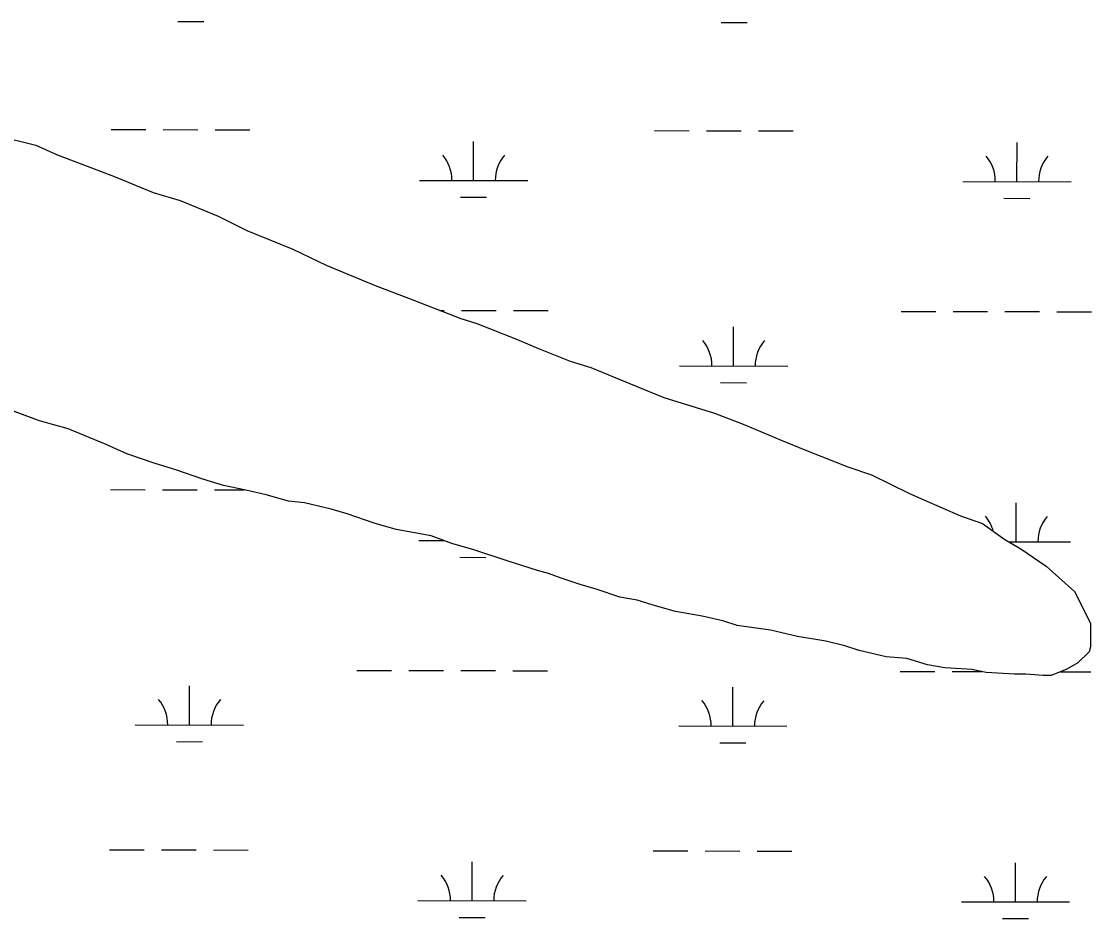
# Model space of a CAD drawing. Extents: x 3187622 to 3225504, y 800805 to 826213.
# Drawn here: x 3211691 to 3212680, y 817012 to 817841 of the extents above; entities that cross this region are included whole.
import ezdxf

# ---------------------------------------------------------------- set-up
doc = ezdxf.new("R2010")
doc.units = 0
doc.layers.add('V-SITE-VEGE', color=7, linetype='Continuous')
doc.layers.add('V-WETL-SWMP', color=7, linetype='Continuous')

msp = doc.modelspace()

# ---------------------------------------------------------------- linework, layer by layer
at = {"layer": 'V-SITE-VEGE'}
for p, q in [((3211669.474, 817734.872), (3211704.62, 817726.1580000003)), ((3211704.62, 817726.1580000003), (3211723.662, 817717.4130000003)), ((3211723.662, 817717.4130000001), (3211754.419, 817705.764)), ((3211754.419, 817705.764), (3211777.8540000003, 817697.027)), ((3211777.8540000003, 817697.027), (3211813.008, 817682.46)), ((3211813.008, 817682.46), (3211837.906, 817675.187)), ((3211837.906, 817675.187), (3211873.06, 817660.622)), ((3211873.06, 817660.622), (3211899.43, 817647.501)), ((3211899.43, 817647.5010000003), (3211941.907, 817630.019)), ((3211941.907, 817630.019), (3211972.67, 817615.443)), ((3211972.67, 817615.443), (3212018.079, 817596.503)), ((3212018.079, 817596.503), (3212048.838, 817584.854)), ((3212048.838, 817584.854), (3212097.1720000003, 817565.921)), ((3212097.1720000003, 817565.921), (3212111.818, 817561.5580000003)), ((3212111.818, 817561.5580000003), (3212148.436, 817546.9930000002)), ((3212148.436, 817546.9930000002), (3212168.943, 817538.2540000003)), ((3212168.943, 817538.2540000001), (3212198.237, 817526.599)), ((3212198.237, 817526.599), (3212217.273, 817520.7830000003)), ((3212217.273, 817520.7830000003), (3212252.429, 817506.213)), ((3212252.429, 817506.213), (3212284.6550000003, 817493.1060000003)), ((3212284.6550000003, 817493.106), (3212331.519, 817478.559)), ((3211708.038, 817471.4970000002), (3211668.4930000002, 817486.0590000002)), ((3211734.398, 817464.231), (3211708.038, 817471.4970000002)), ((3212331.519, 817478.5590000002), (3212357.883, 817468.3640000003)), ((3211769.552, 817449.664), (3211734.398, 817464.231)), ((3212357.883, 817468.3640000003), (3212393.039, 817453.797)), ((3212393.039, 817453.797), (3212417.938, 817443.6)), ((3211788.594, 817440.9170000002), (3211769.552, 817449.664)), ((3212417.938, 817443.6), (3212454.555, 817429.034)), ((3211814.9560000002, 817432.188), (3211788.594, 817440.917)), ((3211833.994, 817426.3700000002), (3211814.9560000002, 817432.188)), ((3211858.894, 817417.637), (3211833.994, 817426.37)), ((3212454.555, 817429.034), (3212476.523, 817421.758)), ((3212476.523, 817421.758), (3212511.684, 817404.264)), ((3211877.932, 817411.819), (3211858.894, 817417.6370000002)), ((3211898.43, 817407.4690000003), (3211877.932, 817411.819)), ((3211917.465, 817403.1150000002), (3211898.43, 817407.4690000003)), ((3211937.967, 817397.2980000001), (3211917.465, 817403.1150000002)), ((3212511.684, 817404.2640000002), (3212524.867, 817398.433)), ((3211952.6040000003, 817395.8650000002), (3211937.967, 817397.2980000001)), ((3211977.498, 817390.059), (3211952.6040000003, 817395.8650000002)), ((3212524.867, 817398.433), (3212558.558, 817383.8640000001)), ((3211992.143, 817385.694), (3211977.498, 817390.059)), ((3212017.04, 817376.9620000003), (3211992.143, 817385.694)), ((3212558.558, 817383.8640000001), (3212579.063, 817376.585)), ((3212037.543, 817371.148), (3212017.04, 817376.9620000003)), ((3212579.063, 817376.585), (3212599.582, 817361.9890000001)), ((3212069.754, 817365.3560000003), (3212037.543, 817371.148)), ((3212088.792, 817358.0730000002), (3212069.754, 817365.3560000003)), ((3212599.582, 817361.9890000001), (3212614.233, 817353.236)), ((3212109.293, 817352.259), (3212088.792, 817358.0730000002)), ((3212140.049, 817342.072), (3212109.293, 817352.259)), ((3212614.233, 817353.236), (3212637.683, 817337.1810000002)), ((3212167.876, 817333.346), (3212140.049, 817342.072)), ((3212178.126, 817330.437), (3212167.876, 817333.346)), ((3212637.683, 817337.1810000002), (3212649.412, 817326.96)), ((3212189.842, 817326.069), (3212178.126, 817330.437)), ((3212207.418, 817320.2510000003), (3212189.842, 817326.069)), ((3212649.412, 817326.96), (3212664.073, 817313.816)), ((3212222.062, 817315.886), (3212207.418, 817320.251)), ((3212244.0300000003, 817308.612), (3212222.062, 817315.886)), ((3212664.073, 817313.816), (3212678.7660000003, 817284.5700000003)), ((3212260.136, 817305.7160000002), (3212244.0300000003, 817308.6120000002)), ((3212274.779, 817301.3540000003), (3212260.136, 817305.7160000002)), ((3212295.282, 817295.537), (3212274.779, 817301.3540000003)), ((3212320.171, 817291.196), (3212295.282, 817295.537)), ((3212339.205, 817286.8420000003), (3212320.171, 817291.196)), ((3212352.386, 817282.4750000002), (3212339.205, 817286.8420000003)), ((3212678.7660000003, 817284.5700000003), (3212678.806, 817262.6180000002)), ((3212383.131, 817278.1460000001), (3212352.386, 817282.475)), ((3212408.022, 817272.34), (3212383.131, 817278.1460000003)), ((3212434.376, 817268.0000000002), (3212408.022, 817272.34)), ((3212451.947, 817263.6420000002), (3212434.376, 817268.0000000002)), ((3212465.128, 817259.278), (3212451.947, 817263.642)), ((3212490.022, 817253.471), (3212465.128, 817259.278)), ((3212509.052, 817252.044), (3212490.022, 817253.4709999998)), ((3212677.352, 817258.225), (3212667.127, 817247.9580000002)), ((3212678.806, 817262.6180000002), (3212677.352, 817258.225)), ((3212528.088, 817246.226), (3212509.052, 817252.0440000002)), ((3212544.194, 817243.3300000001), (3212528.088, 817246.226)), ((3212569.079, 817241.915), (3212544.194, 817243.3300000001)), ((3212667.127, 817247.9580000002), (3212656.893, 817242.085)), ((3212582.256, 817239.013), (3212569.079, 817241.915)), ((3212608.603, 817237.5990000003), (3212582.256, 817239.013)), ((3212618.849, 817237.6200000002), (3212608.603, 817237.5990000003)), ((3212634.951, 817236.188), (3212618.849, 817237.62)), ((3212642.268, 817236.203), (3212634.951, 817236.188)), ((3212656.893, 817242.085), (3212642.268, 817236.203))]:
    msp.add_line(p, q, dxfattribs=at)
at = {"layer": 'V-WETL-SWMP'}
for p, q in [((3211835.7694794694, 817840.5199596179), (3211859.7694240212, 817840.4710768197)), ((3212337.6763198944, 817839.4976817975), (3212361.676264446, 817839.4487989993)), ((3211774.1580583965, 817740.6443869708), (3211806.157984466, 817740.5792099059)), ((3211822.1579475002, 817740.5466213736), (3211854.1578735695, 817740.4814443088)), ((3211870.1578366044, 817740.4488557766), (3211902.157762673, 817740.3836787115)), ((3212276.0648988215, 817739.6221091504), (3212308.064824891, 817739.5569320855)), ((3212324.064787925, 817739.5243435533), (3212356.0647139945, 817739.4591664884)), ((3212372.0646770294, 817739.4265779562), (3212404.0646030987, 817739.3614008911)), ((3212108.9067714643, 817693.5325460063), (3212108.980053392, 817729.5324190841)), ((3212610.813611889, 817692.5102681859), (3212610.886893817, 817728.5101412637)), ((3212058.906886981, 817693.63438517), (3212158.9066559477, 817693.4307068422)), ((3212560.8137274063, 817692.6121073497), (3212660.813496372, 817692.4084290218)), ((3212096.875387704, 817678.1260418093), (3212120.875332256, 817678.0771590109)), ((3212598.782228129, 817677.1037639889), (3212622.782172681, 817677.0548811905)), ((3212077.711846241, 817573.5250089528), (3212081.818415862, 817573.5166447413)), ((3212097.818378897, 817573.4840562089), (3212129.818304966, 817573.418879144)), ((3212145.8182680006, 817573.3862906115), (3212177.81819407, 817573.3211135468)), ((3212503.7254411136, 817572.6573095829), (3212535.725367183, 817572.5921325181)), ((3212551.7253302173, 817572.5595439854), (3212583.7252562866, 817572.494366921)), ((3212599.7252193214, 817572.4617783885), (3212631.7251453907, 817572.3966013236)), ((3212647.725108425, 817572.3640127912), (3212679.725034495, 817572.2988357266)), ((3212349.0305073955, 817522.23035888), (3212349.1037893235, 817558.2302319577)), ((3212299.0306229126, 817522.3321980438), (3212399.0303918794, 817522.1285197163)), ((3212336.9991236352, 817506.8238546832), (3212360.999068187, 817506.774971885)), ((3211773.4808621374, 817407.9705598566), (3211805.4807882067, 817407.9053827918)), ((3211821.480751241, 817407.8727942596), (3211853.4806773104, 817407.8076171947)), ((3211869.4806403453, 817407.7750286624), (3211897.1695487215, 817407.7186322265)), ((3212610.13641563, 817359.8364410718), (3212610.2096975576, 817395.8363141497)), ((3212058.229690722, 817360.9605580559), (3212081.3199139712, 817360.9135281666)), ((3212603.1263894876, 817359.8507190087), (3212660.136300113, 817359.7346019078)), ((3212096.198191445, 817345.4522146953), (3212120.1981359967, 817345.4033318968)), ((3212001.1414044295, 817241.0057602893), (3212033.1413304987, 817240.9405832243)), ((3212049.1412935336, 817240.9079946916), (3212081.1412196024, 817240.8428176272)), ((3212097.1411826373, 817240.8102290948), (3212129.141108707, 817240.7450520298)), ((3212145.1410717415, 817240.7124634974), (3212177.1409978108, 817240.6472864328)), ((3212503.0482448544, 817239.9834824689), (3212535.0481709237, 817239.918305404)), ((3212551.0481339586, 817239.8857168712), (3212578.4680523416, 817239.8298683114)), ((3212650.954863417, 817239.6822280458), (3212679.0478382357, 817239.6250086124)), ((3211846.4464707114, 817190.5788095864), (3211846.5197526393, 817226.578682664)), ((3212348.3533111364, 817189.556531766), (3212348.4265930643, 817225.5564048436)), ((3211796.4465862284, 817190.68064875), (3211896.4463551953, 817190.4769704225)), ((3212298.353426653, 817189.6583709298), (3212398.3531956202, 817189.4546926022)), ((3211834.415086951, 817175.1723053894), (3211858.4150315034, 817175.1234225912)), ((3212336.3219273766, 817174.150027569), (3212360.3218719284, 817174.1011447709)), ((3211772.8036658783, 817075.2967327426), (3211804.8035919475, 817075.2315556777)), ((3211820.8035549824, 817075.1989671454), (3211852.8034810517, 817075.1337900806)), ((3211868.803444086, 817075.1012015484), (3211900.8033701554, 817075.0360244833)), ((3212274.7105063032, 817074.2744549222), (3212306.710432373, 817074.2092778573)), ((3212322.7103954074, 817074.1766893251), (3212354.7103214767, 817074.1115122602)), ((3212370.710284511, 817074.078923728), (3212402.710210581, 817074.0137466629)), ((3212107.5523789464, 817028.184891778), (3212107.625660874, 817064.1847648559)), ((3212609.459219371, 817027.1626139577), (3212609.532501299, 817063.1624870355)), ((3212057.552494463, 817028.2867309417), (3212157.55226343, 817028.083052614)), ((3212559.459334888, 817027.2644531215), (3212659.4591038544, 817027.0607747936)), ((3212095.5209951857, 817012.7783875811), (3212119.520939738, 817012.7295047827)), ((3212597.427835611, 817011.7561097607), (3212621.427780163, 817011.7072269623))]:
    msp.add_line(p, q, dxfattribs=at)
msp.add_lwpolyline([(3211669.475, 817734.872), (3211704.619, 817726.158), (3211723.662, 817717.4130000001), (3211754.42, 817705.764), (3211777.855, 817697.028), (3211813.009, 817682.46), (3211837.9050000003, 817675.1900000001), (3211873.059, 817660.622), (3211899.429, 817647.5), (3211941.907, 817630.019), (3211972.671, 817615.443), (3212018.079, 817596.5040000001), (3212048.8370000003, 817584.854), (3212097.173, 817565.921), (3212111.8170000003, 817561.559), (3212148.435, 817546.993), (3212168.943, 817538.251), (3212198.237, 817526.599), (3212217.275, 817520.782), (3212252.43, 817506.214), (3212284.654, 817493.104), (3212331.517, 817478.558), (3212357.882, 817468.3640000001), (3212393.036, 817453.796), (3212417.937, 817443.599), (3212454.555, 817429.034), (3212476.523, 817421.758), (3212511.684, 817404.263), (3212524.867, 817398.434), (3212558.558, 817383.863), (3212579.063, 817376.585), (3212599.5810000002, 817361.9890000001), (3212614.234, 817353.235), (3212637.683, 817337.181), (3212649.411, 817326.959), (3212664.073, 817313.8150000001), (3212678.765, 817284.571), (3212678.808, 817262.617), (3212677.353, 817258.224), (3212667.127, 817247.959), (3212656.893, 817242.084), (3212642.269, 817236.202), (3212634.951, 817236.188), (3212618.849, 817237.62), (3212608.603, 817237.6), (3212582.256, 817239.013), (3212569.078, 817241.915), (3212544.194, 817243.3300000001), (3212528.089, 817246.226), (3212509.051, 817252.044), (3212490.021, 817253.471), (3212465.129, 817259.277), (3212451.948, 817263.642), (3212434.376, 817267.9990000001), (3212408.023, 817272.339), (3212383.131, 817278.145), (3212352.387, 817282.476), (3212339.2060000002, 817286.8420000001), (3212320.171, 817291.196), (3212295.281, 817295.5380000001), (3212274.7800000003, 817301.353), (3212260.1350000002, 817305.716), (3212244.0300000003, 817308.612), (3212222.062, 817315.887), (3212207.418, 817320.25), (3212189.843, 817326.0700000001), (3212178.126, 817330.438), (3212167.875, 817333.346), (3212140.0500000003, 817342.073), (3212109.295, 817352.259), (3212088.793, 817358.074), (3212069.752, 817365.355), (3212037.542, 817371.147), (3212017.04, 817376.962), (3211992.142, 817385.6950000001), (3211977.498, 817390.058), (3211952.605, 817395.8640000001), (3211937.967, 817397.299), (3211917.465, 817403.1140000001), (3211898.43, 817407.468), (3211877.931, 817411.819), (3211858.893, 817417.637), (3211833.995, 817426.37), (3211814.957, 817432.188), (3211788.595, 817440.919), (3211769.551, 817449.6630000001), (3211734.397, 817464.231), (3211708.038, 817471.498), (3211668.4930000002, 817486.058)], dxfattribs=at)
for centre, radius, start, end in [((3212053.6649295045, 817694.1198654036), 35.24628790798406, 359.1114816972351, 40.6551400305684), ((3212164.15054645, 817693.8948296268), 35.24628790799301, 139.11147681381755, 180.65513514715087), ((3212555.5717699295, 817693.0975875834), 35.24628790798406, 359.1114816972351, 40.6551400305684), ((3212666.057386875, 817692.8725518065), 35.24628790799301, 139.11147681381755, 180.65513514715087), ((3212293.788665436, 817522.8176782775), 35.24628790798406, 359.1114816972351, 40.6551400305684), ((3212404.274282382, 817522.5926425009), 35.24628790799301, 139.11147681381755, 180.65513514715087), ((3212554.8945736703, 817360.4237604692), 35.24628790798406, 14.982813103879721, 40.655140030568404), ((3212665.380190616, 817360.1987246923), 35.24628790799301, 139.11147681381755, 180.65513514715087), ((3211791.204628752, 817191.1661289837), 35.24628790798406, 359.1114816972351, 40.6551400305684), ((3211901.690245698, 817190.9410932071), 35.24628790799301, 139.11147681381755, 180.65513514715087), ((3212293.1114691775, 817190.1438511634), 35.24628790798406, 359.1114816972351, 40.6551400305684), ((3212403.597086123, 817189.9188153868), 35.24628790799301, 139.11147681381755, 180.65513514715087), ((3212052.310536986, 817028.7722111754), 35.24628790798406, 359.1114816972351, 40.6551400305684), ((3212162.796153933, 817028.5471753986), 35.24628790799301, 139.11147681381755, 180.65513514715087), ((3212554.217377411, 817027.7499333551), 35.24628790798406, 359.1114816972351, 40.6551400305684), ((3212664.7029943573, 817027.5248975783), 35.24628790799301, 139.11147681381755, 180.65513514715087)]:
    msp.add_arc(centre, radius, start, end, dxfattribs=at)

doc.saveas('drawing.dxf')
